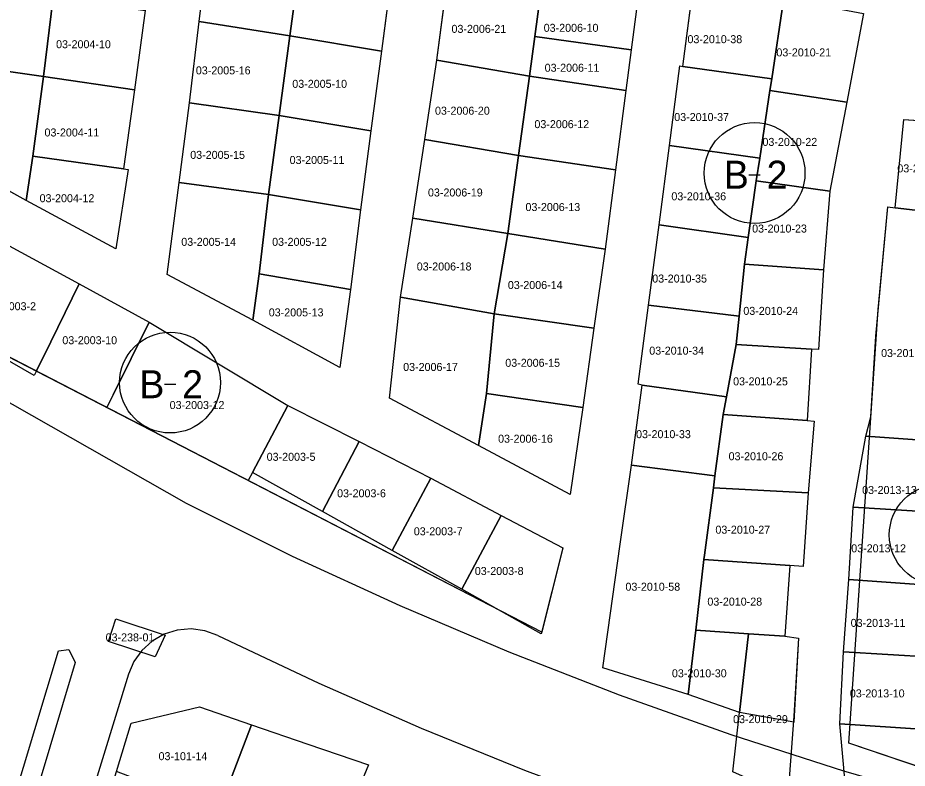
# Model space of a CAD drawing. Extents: x 413946 to 415528, y 4453939 to 4454944.
# Drawn here: x 414308.6 to 414419.7, y 4454571.8 to 4454665.6 of the extents above; entities that cross this region are included whole.
import ezdxf

# ---------------------------------------------------------------- set-up
doc = ezdxf.new("R2010")
doc.units = 0
for name, color, linetype in [('0_KADASTRO', 7, 'Continuous'), ('Level 27', 7, 'Continuous'), ('Level 28', 7, 'Continuous'), ('Level 54', 7, 'Continuous'), ('Level 62', 7, 'Continuous'), ('SEMBOL', 7, 'Continuous')]:
    doc.layers.add(name, color=color, linetype=linetype)

msp = doc.modelspace()

# ---------------------------------------------------------------- linework, layer by layer
at = {"layer": '0_KADASTRO'}
for points in [[(414331.22, 4454665.11), (414332.45, 4454674.97), (414343.9, 4454673.12), (414342.58, 4454663.33)], [(414342.58, 4454663.33), (414343.9, 4454673.12), (414355.3, 4454671.3), (414354, 4454661.42)], [(414300.37, 4454659.89), (414301.72, 4454669.8), (414313.01, 4454668.18), (414311.78, 4454658.24)], [(414360.94, 4454660.27), (414362.21, 4454670.18), (414373.85, 4454668.25), (414373.18, 4454663.25), (414372.5, 4454658.3)], [(414391.67, 4454659.5), (414392.94, 4454669.42), (414404.25, 4454667.82), (414402.77, 4454657.96)], [(414311.78, 4454658.24), (414313.01, 4454668.18), (414324.48, 4454666.51), (414323.14, 4454656.6)], [(414373.18, 4454663.25), (414373.85, 4454668.25), (414385.86, 4454666.66), (414385.2, 4454661.58)], [(414402.54, 4454656.51), (414402.77, 4454657.96), (414404.25, 4454667.82), (414406.46, 4454667.56), (414414.25, 4454666.14), (414412.14, 4454655.02)], [(414330.01, 4454654.96), (414331.22, 4454665.11), (414342.58, 4454663.33), (414341.23, 4454653.39)], [(414341.23, 4454653.39), (414342.58, 4454663.33), (414354, 4454661.42), (414352.67, 4454651.44)], [(414372.5, 4454658.3), (414373.18, 4454663.25), (414385.2, 4454661.58), (414384.54, 4454656.49)], [(414359.43, 4454650.38), (414360.94, 4454660.27), (414372.5, 4454658.3), (414371.14, 4454648.36)], [(414298.97, 4454648.65), (414300.37, 4454659.89), (414311.78, 4454658.24), (414310.46, 4454648.27), (414309.61, 4454642.73)], [(414389.99, 4454649.63), (414391.28, 4454659.56), (414391.67, 4454659.5), (414402.77, 4454657.96), (414402.54, 4454656.51), (414401.27, 4454648.05)], [(414310.46, 4454648.27), (414311.78, 4454658.24), (414323.14, 4454656.6), (414321.77, 4454646.72)], [(414371.14, 4454648.36), (414372.5, 4454658.3), (414384.54, 4454656.49), (414383.26, 4454646.58)], [(414400.84, 4454645.2), (414401.27, 4454648.05), (414402.54, 4454656.51), (414412.14, 4454655.02), (414410.04, 4454643.92)], [(414328.74, 4454644.99), (414330.01, 4454654.96), (414341.23, 4454653.39), (414339.89, 4454643.49)], [(414339.89, 4454643.49), (414341.23, 4454653.39), (414352.67, 4454651.44), (414351.41, 4454641.56)], [(414418.2, 4454641.84), (414419.29, 4454652.86), (414427.52, 4454652.33), (414427.49, 4454651.77), (414427.15, 4454643.5), (414427.05, 4454640.8)], [(414357.91, 4454640.55), (414359.43, 4454650.38), (414371.14, 4454648.36), (414369.79, 4454638.64)], [(414388.7, 4454639.7), (414389.99, 4454649.63), (414401.27, 4454648.05), (414400.84, 4454645.2), (414399.82, 4454638.14)], [(414309.61, 4454642.73), (414310.46, 4454648.27), (414321.77, 4454646.72), (414322.36, 4454646.63), (414320.84, 4454636.71)], [(414369.79, 4454638.64), (414371.14, 4454648.36), (414383.26, 4454646.58), (414381.96, 4454636.68)], [(414327.25, 4454633.5), (414328.74, 4454644.99), (414339.89, 4454643.49), (414338.75, 4454633.56), (414337.96, 4454627.8)], [(414399.36, 4454634.8), (414399.82, 4454638.14), (414400.84, 4454645.2), (414410.04, 4454643.92), (414409.23, 4454634.1)], [(414338.75, 4454633.56), (414339.89, 4454643.49), (414351.41, 4454641.56), (414350.15, 4454631.64)], [(414414.54, 4454613.3), (414415.16, 4454615.71), (414415.76, 4454625.8), (414417.26, 4454641.96), (414418.2, 4454641.84), (414427.05, 4454640.8), (414425.97, 4454630.41), (414425.68, 4454625.25), (414425.43, 4454620.69), (414425.13, 4454615.2), (414425, 4454612.54)], [(414356.38, 4454630.66), (414357.91, 4454640.55), (414369.79, 4454638.64), (414368.09, 4454628.58)], [(414387.39, 4454629.68), (414388.7, 4454639.7), (414399.82, 4454638.14), (414399.36, 4454634.8), (414398.68, 4454628.27)], [(414368.09, 4454628.58), (414369.79, 4454638.64), (414381.96, 4454636.68), (414380.56, 4454626.78)], [(414302.05, 4454625.79), (414303.18, 4454628.13), (414307.5, 4454637.09), (414316.26, 4454632.35), (414311.81, 4454623.31), (414310.62, 4454620.87)], [(414398.31, 4454624.74), (414398.68, 4454628.27), (414399.36, 4454634.8), (414409.23, 4454634.1), (414408.62, 4454624.13), (414407.75, 4454624.17)], [(414337.96, 4454627.8), (414338.75, 4454633.56), (414350.15, 4454631.64), (414348.8, 4454621.88)], [(414310.89, 4454621.42), (414311.81, 4454623.31), (414316.26, 4454632.35), (414324.97, 4454627.52), (414320.49, 4454618.46), (414319.69, 4454616.86)], [(414355.01, 4454618.03), (414356.38, 4454630.66), (414368.09, 4454628.58), (414367.15, 4454618.63), (414366.13, 4454612.11)], [(414386.1, 4454619.77), (414387.39, 4454629.68), (414398.68, 4454628.27), (414398.31, 4454624.74), (414397.12, 4454618.22), (414386.6, 4454619.66)], [(414367.15, 4454618.63), (414368.09, 4454628.58), (414380.56, 4454626.78), (414379.15, 4454616.87)], [(414319.69, 4454616.86), (414320.49, 4454618.46), (414324.97, 4454627.52), (414342.33, 4454617.13), (414337.9, 4454608.74), (414337.37, 4454607.73)], [(414396.71, 4454615.99), (414397.12, 4454618.22), (414398.31, 4454624.74), (414407.75, 4454624.17), (414407.19, 4454615.25)], [(414385.24, 4454609.66), (414386.6, 4454619.66), (414397.12, 4454618.22), (414396.71, 4454615.99), (414395.68, 4454608.32)], [(414366.13, 4454612.11), (414367.15, 4454618.63), (414379.15, 4454616.87), (414377.59, 4454605.99)], [(414337.9, 4454608.74), (414342.33, 4454617.13), (414351.23, 4454612.62), (414346.63, 4454603.87)], [(414395.48, 4454606.84), (414395.68, 4454608.32), (414396.71, 4454615.99), (414407.19, 4454615.25), (414408.06, 4454615.15), (414407.33, 4454606.19)], [(414346.63, 4454603.87), (414351.23, 4454612.62), (414360.18, 4454608.05), (414355.34, 4454599.01)], [(414412.94, 4454604.4), (414414.54, 4454613.3), (414425, 4454612.54), (414424.39, 4454604.08), (414424.37, 4454603.71)], [(414381.68, 4454584.34), (414383.85, 4454599.77), (414385.24, 4454609.66), (414395.68, 4454608.32), (414395.48, 4454606.84), (414394.35, 4454598.41), (414394.27, 4454597.87), (414393.28, 4454589.03), (414392.34, 4454581)], [(414355.34, 4454599.01), (414360.18, 4454608.05), (414368.98, 4454603.38), (414364.04, 4454594.16)], [(414394.27, 4454597.87), (414394.35, 4454598.41), (414395.48, 4454606.84), (414407.33, 4454606.19), (414406.71, 4454597), (414405.01, 4454597.11)], [(414412.38, 4454595.37), (414412.94, 4454604.4), (414424.37, 4454603.71), (414424.08, 4454602.55), (414423.47, 4454594.6)], [(414364.04, 4454594.16), (414368.98, 4454603.38), (414376.65, 4454599.32), (414373.98, 4454588.6)], [(414393.28, 4454589.03), (414394.27, 4454597.87), (414405.01, 4454597.11), (414404.39, 4454588.29), (414399.86, 4454588.59)], [(414411.72, 4454586.33), (414412.38, 4454595.37), (414423.47, 4454594.6), (414423.35, 4454592.89), (414422.81, 4454585.65)], [(414319.89, 4454587.62), (414320.83, 4454590.47), (414326.99, 4454588.41), (414325.75, 4454585.7)], [(414392.34, 4454581), (414393.28, 4454589.03), (414399.86, 4454588.59), (414398.75, 4454578.73)], [(414397.91, 4454571.33), (414398.75, 4454578.73), (414399.86, 4454588.59), (414404.39, 4454588.29), (414406.12, 4454588.05), (414405.55, 4454578.3), (414404.76, 4454568.25)], [(414411.26, 4454577.34), (414411.72, 4454586.33), (414422.81, 4454585.65), (414422.6, 4454583.24), (414422.01, 4454576.61)], [(414320.92, 4454571.39), (414322.76, 4454577.41), (414331.26, 4454579.45), (414337.79, 4454577.21), (414333.68, 4454566.5)], [(414332.78, 4454564.13), (414333.68, 4454566.5), (414337.79, 4454577.21), (414344.82, 4454574.79), (414352.38, 4454572.19), (414346.67, 4454558.32), (414339.29, 4454561.41)], [(414411.26, 4454577.34), (414422.01, 4454576.61), (414421.92, 4454575.62), (414421.22, 4454565.33), (414421.16, 4454563.15), (414413.9, 4454565.09), (414412.26, 4454566.3)]]:
    msp.add_lwpolyline(points, close=True, dxfattribs=at)
at = {"layer": 'Level 27'}
for p, q in [((414331.22, 4454665.11), (414332.45, 4454674.97)), ((414355.3, 4454671.3), (414354, 4454661.42)), ((414360.94, 4454660.27), (414362.21, 4454670.18)), ((414391.67, 4454659.5), (414392.94, 4454669.42)), ((414324.48, 4454666.51), (414323.14, 4454656.6)), ((414385.86, 4454666.66), (414385.2, 4454661.58)), ((414414.25, 4454666.14), (414412.14, 4454655.02)), ((414330.01, 4454654.96), (414331.22, 4454665.11)), ((414354, 4454661.42), (414352.67, 4454651.44)), ((414385.2, 4454661.58), (414384.54, 4454656.49)), ((414359.43, 4454650.38), (414360.94, 4454660.27)), ((414389.99, 4454649.63), (414391.28, 4454659.56)), ((414391.28, 4454659.56), (414391.67, 4454659.5)), ((414323.14, 4454656.6), (414321.77, 4454646.72)), ((414384.54, 4454656.49), (414383.26, 4454646.58)), ((414328.74, 4454644.99), (414330.01, 4454654.96)), ((414412.14, 4454655.02), (414410.04, 4454643.92)), ((414418.2, 4454641.84), (414419.29, 4454652.86)), ((414419.29, 4454652.86), (414427.52, 4454652.33)), ((414352.67, 4454651.44), (414351.41, 4454641.56)), ((414357.91, 4454640.55), (414359.43, 4454650.38)), ((414388.7, 4454639.7), (414389.99, 4454649.63)), ((414309.61, 4454642.73), (414298.97, 4454648.65)), ((414322.36, 4454646.63), (414320.84, 4454636.71)), ((414321.77, 4454646.72), (414322.36, 4454646.63)), ((414383.26, 4454646.58), (414381.96, 4454636.68)), ((414327.25, 4454633.5), (414328.74, 4454644.99)), ((414410.04, 4454643.92), (414409.23, 4454634.1)), ((414320.84, 4454636.71), (414309.61, 4454642.73)), ((414351.41, 4454641.56), (414350.15, 4454631.64)), ((414416.07, 4454629.13), (414417.26, 4454641.96)), ((414417.26, 4454641.96), (414418.2, 4454641.84)), ((414356.38, 4454630.66), (414357.91, 4454640.55)), ((414387.39, 4454629.68), (414388.7, 4454639.7)), ((414307.5, 4454637.09), (414316.26, 4454632.35)), ((414381.96, 4454636.68), (414380.56, 4454626.78)), ((414409.23, 4454634.1), (414408.62, 4454624.13)), ((414337.96, 4454627.8), (414327.25, 4454633.5)), ((414316.26, 4454632.35), (414324.97, 4454627.52)), ((414350.15, 4454631.64), (414348.8, 4454621.88)), ((414355.01, 4454618.03), (414356.38, 4454630.66)), ((414386.1, 4454619.77), (414387.39, 4454629.68)), ((414412.4, 4454574.9), (414416.07, 4454629.13)), ((414324.97, 4454627.52), (414342.33, 4454617.13)), ((414348.8, 4454621.88), (414337.96, 4454627.8)), ((414380.56, 4454626.78), (414379.15, 4454616.87)), ((414407.75, 4454624.17), (414407.19, 4454615.25)), ((414408.62, 4454624.13), (414407.75, 4454624.17)), ((414385.24, 4454609.66), (414386.6, 4454619.66)), ((414386.6, 4454619.66), (414386.1, 4454619.77)), ((414366.13, 4454612.11), (414355.01, 4454618.03)), ((414342.33, 4454617.13), (414351.23, 4454612.62)), ((414379.15, 4454616.87), (414377.59, 4454605.99)), ((414407.19, 4454615.25), (414408.06, 4454615.15)), ((414408.06, 4454615.15), (414407.33, 4454606.19)), ((414351.23, 4454612.62), (414360.18, 4454608.05)), ((414377.59, 4454605.99), (414366.13, 4454612.11)), ((414383.85, 4454599.77), (414385.24, 4454609.66)), ((414360.18, 4454608.05), (414368.98, 4454603.38)), ((414407.33, 4454606.19), (414406.71, 4454597)), ((414368.98, 4454603.38), (414376.65, 4454599.32)), ((414376.65, 4454599.32), (414374.03, 4454588.78)), ((414381.68, 4454584.34), (414383.85, 4454599.77)), ((414405.01, 4454597.11), (414404.39, 4454588.29)), ((414406.71, 4454597), (414405.01, 4454597.11)), ((414404.39, 4454588.29), (414406.12, 4454588.05)), ((414406.12, 4454588.05), (414405.51, 4454577.53))]:
    msp.add_line(p, q, dxfattribs=at)
at = {"layer": 'Level 28'}
for p, q in [((414374.03, 4454588.78), (414291.62, 4454631.37)), ((414392.34, 4454581), (414381.68, 4454584.34)), ((414398.75, 4454578.73), (414392.34, 4454581)), ((414322.76, 4454577.41), (414331.26, 4454579.45)), ((414331.26, 4454579.45), (414337.79, 4454577.21)), ((414405.51, 4454577.53), (414398.75, 4454578.73)), ((414320.92, 4454571.39), (414322.76, 4454577.41)), ((414337.79, 4454577.21), (414344.82, 4454574.79)), ((414344.82, 4454574.79), (414352.38, 4454572.19)), ((414430.95, 4454568.64), (414412.4, 4454574.9)), ((414352.38, 4454572.19), (414346.67, 4454558.32))]:
    msp.add_line(p, q, dxfattribs=at)
at = {"layer": 'Level 54'}
for points in [[(414308.14, 4454719.43), (414309.53, 4454729.35), (414310.93, 4454739.34), (414312.29, 4454749.17), (414313.52, 4454758.73), (414324.88, 4454756.93), (414324.9, 4454757.03), (414336.38, 4454755.2), (414335.07, 4454745.61), (414333.75, 4454735.69), (414332.41, 4454725.82), (414331.16, 4454715.8), (414329.77, 4454705.94), (414328.47, 4454696.06), (414327.12, 4454686.18), (414325.82, 4454676.44), (414324.48, 4454666.51), (414323.14, 4454656.6), (414321.77, 4454646.72), (414322.36, 4454646.63), (414320.84, 4454636.71), (414309.61, 4454642.73), (414298.97, 4454648.65)], [(414355.3, 4454671.3), (414354, 4454661.42), (414352.67, 4454651.44), (414351.41, 4454641.56), (414350.15, 4454631.64), (414348.8, 4454621.88), (414337.96, 4454627.8), (414327.25, 4454633.5), (414328.74, 4454644.99), (414330.01, 4454654.96), (414331.22, 4454665.11), (414332.45, 4454674.97)], [(414385.86, 4454666.66), (414385.2, 4454661.58), (414384.54, 4454656.49), (414383.26, 4454646.58), (414381.96, 4454636.68), (414380.56, 4454626.78), (414379.15, 4454616.87), (414377.59, 4454605.99), (414366.13, 4454612.11), (414355.01, 4454618.03), (414356.38, 4454630.66), (414357.91, 4454640.55), (414359.43, 4454650.38), (414360.94, 4454660.27), (414362.21, 4454670.18)], [(414414.25, 4454666.14), (414412.14, 4454655.02), (414410.04, 4454643.92), (414409.23, 4454634.1), (414408.62, 4454624.13), (414407.75, 4454624.17), (414407.19, 4454615.25), (414408.06, 4454615.15), (414407.33, 4454606.19), (414406.71, 4454597), (414405.01, 4454597.11), (414404.39, 4454588.29), (414406.12, 4454588.05), (414405.51, 4454577.53), (414398.75, 4454578.73), (414392.34, 4454581), (414381.68, 4454584.34), (414383.85, 4454599.77), (414385.24, 4454609.66), (414386.6, 4454619.66), (414386.1, 4454619.77), (414387.39, 4454629.68), (414388.7, 4454639.7), (414389.99, 4454649.63), (414391.28, 4454659.56), (414391.67, 4454659.5), (414392.94, 4454669.42)]]:
    msp.add_lwpolyline(points, dxfattribs=at)
for points in [[(414412.4, 4454574.9), (414416.07, 4454629.13), (414417.26, 4454641.96), (414418.2, 4454641.84), (414419.29, 4454652.86), (414427.52, 4454652.33), (414427.49, 4454651.77), (414438.05, 4454650.59), (414436.97, 4454639.36), (414436.1, 4454629.69), (414434.73, 4454611.69), (414433.89, 4454601.7), (414433.03, 4454592.13), (414432.18, 4454582.54), (414430.95, 4454568.64)], [(414324.97, 4454627.52), (414342.33, 4454617.13), (414351.23, 4454612.62), (414360.18, 4454608.05), (414368.98, 4454603.38), (414376.65, 4454599.32), (414374.03, 4454588.78), (414291.62, 4454631.37), (414297.29, 4454642.48), (414307.5, 4454637.09), (414316.26, 4454632.35)], [(414318.38, 4454563.09), (414320.92, 4454571.39), (414322.76, 4454577.41), (414331.26, 4454579.45), (414337.79, 4454577.21), (414344.82, 4454574.79), (414352.38, 4454572.19), (414346.67, 4454558.32), (414343.61, 4454550.92), (414340.57, 4454543.53), (414337.52, 4454536.13), (414332.32, 4454523.51), (414326, 4454526.51), (414319.57, 4454529.57), (414309.58, 4454534.32), (414312.43, 4454543.62), (414313.09, 4454545.79), (414315.73, 4454554.42)]]:
    msp.add_lwpolyline(points, close=True, dxfattribs=at)
at = {"layer": 'Level 62'}
for points in [[(414229.71, 4454662.85), (414248.79, 4454649.72), (414307.87, 4454617.27), (414329.62, 4454604.9)], [(414329.62, 4454604.9), (414342.87, 4454598.31), (414356.31, 4454592.12), (414369.93, 4454586.34), (414383.72, 4454580.96), (414397.66, 4454576), (414411.74, 4454571.47), (414425.96, 4454567.35), (414440.29, 4454563.67), (414454.73, 4454560.41)], [(414333.55, 4454588.38), (414331.93, 4454588.96), (414330.22, 4454589.19), (414328.5, 4454589.04), (414326.86, 4454588.53), (414325.36, 4454587.68), (414324.08, 4454586.52), (414323.07, 4454585.12), (414322.39, 4454583.54)], [(414333.55, 4454588.38), (414346.17, 4454582.42), (414358.96, 4454576.81), (414371.89, 4454571.56), (414384.96, 4454566.67), (414398.16, 4454562.13), (414411.48, 4454557.97), (414424.91, 4454554.17), (414438.44, 4454550.74), (414452.06, 4454547.69)], [(414268.73, 4454435.61), (414271.19, 4454445.32), (414313.66, 4454586.46), (414314.96, 4454586.62), (414315.73, 4454585.02), (414272.85, 4454441.72), (414271.15, 4454435.48)], [(414322.39, 4454583.54), (414307.44, 4454534.85), (414297.74, 4454502.6), (414279.07, 4454440.44), (414278.05, 4454435.12)]]:
    msp.add_lwpolyline(points, dxfattribs=at)
at = {"layer": 'SEMBOL'}
for p, q in [((414399.92, 4454645.97), (414401.32, 4454645.97)), ((414326.9, 4454619.78), (414328.3, 4454619.78))]:
    msp.add_line(p, q, dxfattribs=at)
for centre in [(414400.62, 4454646.18), (414327.6, 4454619.99), (414423.76, 4454600.95)]:
    msp.add_circle(centre, 6.3, dxfattribs=at)

# ---------------------------------------------------------------- texts
at = {"layer": '0_KADASTRO'}
for s, p in [('03-2006-21', (414362.76, 4454663.7)), ('03-2006-10', (414374.28, 4454663.83)), ('03-2004-10', (414313.36, 4454661.78)), ('03-2010-38', (414392.24, 4454662.41)), ('03-2010-21', (414403.35, 4454660.76)), ('03-2005-16', (414330.82, 4454658.51)), ('03-2006-11', (414374.4, 4454658.84)), ('03-2005-10', (414342.87, 4454656.83)), ('03-2006-20', (414360.7, 4454653.47)), ('03-2010-37', (414390.59, 4454652.68)), ('03-2006-12', (414373.12, 4454651.79)), ('03-2004-11', (414311.91, 4454650.75)), ('03-2010-22', (414401.61, 4454649.57)), ('03-2005-15', (414330.12, 4454647.95)), ('03-2005-11', (414342.54, 4454647.31)), ('03-2013-1', (414418.46, 4454646.26)), ('03-2004-12', (414311.3, 4454642.53)), ('03-2006-19', (414359.82, 4454643.25)), ('03-2010-36', (414390.23, 4454642.77)), ('03-2006-13', (414372, 4454641.43)), ('03-2010-23', (414400.32, 4454638.74)), ('03-2005-14', (414329, 4454637.08)), ('03-2005-12', (414340.35, 4454637.08)), ('03-2006-18', (414358.42, 4454634)), ('03-2006-14', (414369.8, 4454631.68)), ('03-2010-35', (414387.84, 4454632.49)), ('03-2003-2', (414304.76, 4454629.03)), ('03-2005-13', (414339.93, 4454628.26)), ('03-2010-24', (414399.22, 4454628.45)), ('03-2003-10', (414314.14, 4454624.78)), ('03-2010-34', (414387.47, 4454623.48)), ('03-2013-14', (414416.43, 4454623.18)), ('03-2006-17', (414356.72, 4454621.44)), ('03-2006-15', (414369.48, 4454621.96)), ('03-2010-25', (414397.94, 4454619.64)), ('03-2003-12', (414327.55, 4454616.68)), ('03-2010-33', (414385.82, 4454613.04)), ('03-2006-16', (414368.58, 4454612.47)), ('03-2003-5', (414339.67, 4454610.21)), ('03-2010-26', (414397.38, 4454610.28)), ('03-2013-13', (414414.06, 4454606.06)), ('03-2003-6', (414348.47, 4454605.65)), ('03-2003-7', (414358.05, 4454600.9)), ('03-2010-27', (414395.73, 4454601.1)), ('03-2013-12', (414412.7, 4454598.77)), ('03-2003-8', (414365.67, 4454595.94)), ('03-2010-58', (414384.49, 4454593.97)), ('03-2010-28', (414394.73, 4454592.11)), ('03-2013-11', (414412.63, 4454589.45)), ('03-238-01', (414319.55, 4454587.64)), ('03-2010-30', (414390.3, 4454583.15)), ('03-2013-10', (414412.53, 4454580.64)), ('03-2010-29', (414397.94, 4454577.42)), ('03-101-14', (414326.16, 4454572.79))]:
    msp.add_text(s, height=1, dxfattribs=at).set_placement(p)
at = {"layer": 'SEMBOL'}
for s, p in [('B', (414396.78, 4454644.22)), ('2', (414402.13, 4454644.22)), ('B', (414323.76, 4454618.03)), ('2', (414329.11, 4454618.03))]:
    msp.add_text(s, height=3.5, dxfattribs=at).set_placement(p)

doc.saveas('drawing.dxf')
